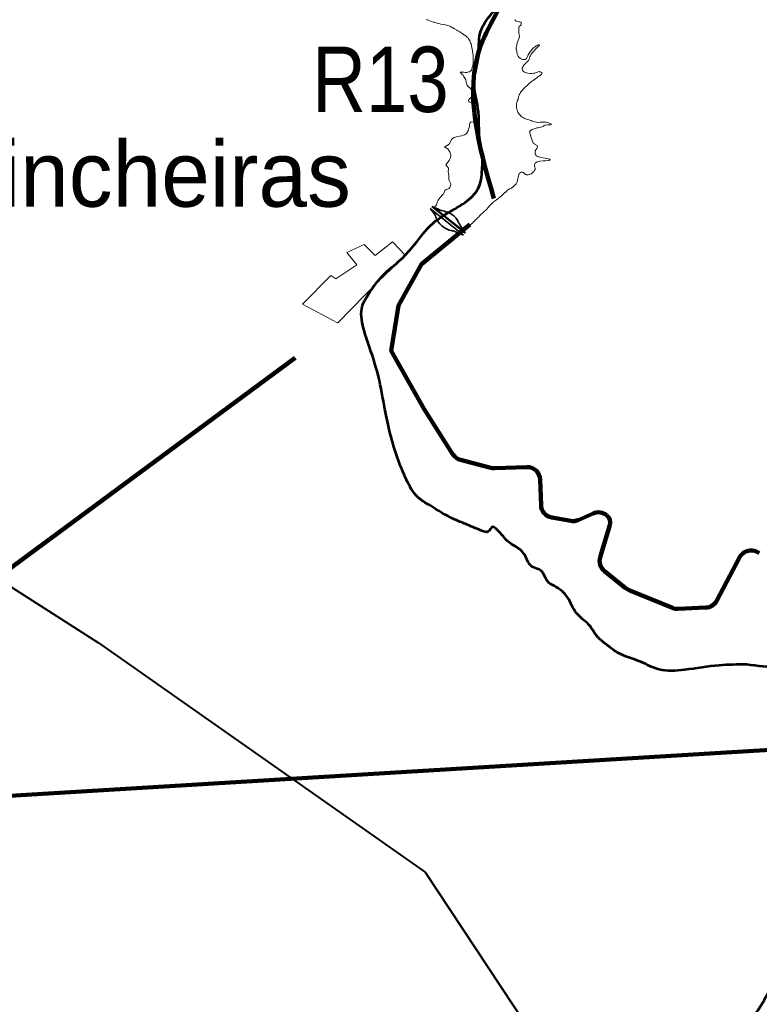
# Model space of a CAD drawing. Extents: x 553962 to 842807, y 8883888 to 9032388.
# Drawn here: x 685893 to 691544, y 8965507 to 8973032 of the extents above; entities that cross this region are included whole.
import ezdxf
from ezdxf.enums import TextEntityAlignment as Align

# ---------------------------------------------------------------- set-up
doc = ezdxf.new("R2010")
doc.units = 0
doc.header["$LTSCALE"] = 200
for name, color, linetype, lineweight in [('12', 7, 'Continuous', 25), ('21', 7, 'Continuous', 25), ('24', 7, 'Continuous', 25), ('53', 7, 'Continuous', 106), ('7', 7, 'Continuous', 90), ('8', 7, 'Continuous', 13), ('9', 7, 'Continuous', 90)]:
    doc.layers.add(name, color=color, linetype=linetype, lineweight=lineweight)
doc.layers.add('41', color=7, linetype='Continuous')

msp = doc.modelspace()

# ---------------------------------------------------------------- linework, layer by layer
at = {"layer": '12', "lineweight": 40}
msp.add_lwpolyline([(678613, 8973314.2), (678848.5, 8973159.5), (686496, 8968269.5), (688991.1, 8966516.2), (690142.8, 8964774.6), (690545.4, 8964311.7), (690844.1, 8964097.1), (691108, 8963953.4), (691274.5, 8963904.3)], dxfattribs=at)
at = {"layer": '21', "lineweight": 13}
msp.add_lwpolyline([(688320.3, 8970714), (688053.1, 8970856.6), (688271.3, 8971076.2), (688307.7, 8971051), (688469.9, 8971158.7), (688391.6, 8971252.4), (688524.5, 8971314), (688609.8, 8971230.1), (688741.2, 8971335), (688842, 8971228.7), (688630.8, 8971031.5), (688324.5, 8970714)], close=True, dxfattribs=at)
at = {"layer": '24', "lineweight": 53}
for points in [[(691448.5, 8968103.5), (691236.7, 8968097.7), (690972.6, 8968062.9), (690778.2, 8968065.8), (690639, 8968123.8), (690459.1, 8968196.4), (690372, 8968260.3), (690314, 8968309.6), (690241.5, 8968408.3), (690148.6, 8968495.4), (690079, 8968617.3), (689977.4, 8968704.4), (689936.8, 8968727.7), (689893.3, 8968800.8), (689861.3, 8968829.8), (689809.1, 8968850.2), (689756.9, 8968931.4), (689719.2, 8968980.8), (689629.2, 8969038.8), (689588.6, 8969082.4), (689539.3, 8969134.7), (689507.4, 8969155), (689472.6, 8969120.1), (689423.2, 8969125.9), (689298.5, 8969178.2), (689214.3, 8969213), (689025.7, 8969320.4), (688932.9, 8969384.3), (688848.7, 8969514.9), (688779.1, 8969683.3), (688683.3, 8970054.9), (688634, 8970304.5), (688555.7, 8970560), (688506.3, 8970740.8), (688506.3, 8970825), (688558.6, 8970935.3), (688668.8, 8971077.6), (688805.2, 8971199.5), (688909.6, 8971312.7), (689048.9, 8971475.3), (689214.3, 8971582.7), (689342, 8971672.7), (689394.2, 8971736.6), (689426.1, 8971887.5), (689426.1, 8972015.2), (689411.6, 8972099.4), (689394.2, 8972354.9), (689365.2, 8972555.2), (689400, 8972758.4), (689411.6, 8972929.7), (689478.3, 8973051.6), (689574.1, 8973153.2), (689681.4, 8973237.4), (689733.7, 8973330.3), (689736.6, 8973458)], [(695170.7, 8961646.8), (695094.7, 8961773.3), (694929.1, 8961938.8), (694680.8, 8962114.8), (694540.3, 8962171.7), (694427.3, 8962232.6), (694366.5, 8962247.8), (694270.9, 8962269.5), (694127.6, 8962297.8), (693938.6, 8962389.1), (693764.8, 8962478.2), (693575.8, 8962545.5), (693330.4, 8962615.1), (693210.9, 8962636.8), (692989.3, 8962745.5), (692906.8, 8962786.8), (692817.7, 8962838.9), (692765.6, 8962886.7), (692691.7, 8962969.3), (692639.6, 8963030.2), (692544, 8963141), (692498.4, 8963178), (692402.8, 8963258.4), (692300.7, 8963319.2), (692140, 8963421.4), (691977.1, 8963493.1), (691866.3, 8963514.8), (691638.2, 8963532.2), (691462.3, 8963549.6), (691336.3, 8963562.6), (691273.3, 8963588.7), (691203.8, 8963640.9), (691103.8, 8963762.6), (691048.1, 8963842.5), (691024.9, 8963935.4), (691027.8, 8964068.8), (691022, 8964216.8), (690966.8, 8964338.7), (690920.4, 8964422.8), (690914.6, 8964530.2), (690952.3, 8964623), (691022, 8964721.7), (691088.7, 8964808.7), (691297.6, 8965101.8), (691483.3, 8965383.2), (691582, 8965539.9), (691761.8, 8965929.2), (692017.2, 8966518.5), (692139.1, 8966942.3), (692231.9, 8967543.3), (692246.4, 8967740.7), (692124.5, 8967943.9), (691973.7, 8968039.7), (691700.9, 8968077.4), (691448.5, 8968103.5)]]:
    msp.add_spline(points, degree=3, dxfattribs=at)
at = {"layer": '53'}
msp.add_line((687996.5, 8970447.8), (679978.5, 8964524.9), dxfattribs=at)
msp.add_spline([(690580.6, 8976534.9), (690073.9, 8975571.1), (689516.6, 8975165.3), (689668.6, 8973389.9), (689415.2, 8972831.9), (689516.6, 8971665.2)], degree=3, dxfattribs=at)
at = {"layer": '7'}
for p, q in [((688982.9, 8970054.8), (689203, 8969710.1)), ((689262, 8969667.2), (689483.5, 8969609.3)), ((689522.9, 8969604.8), (689766.8, 8969612.4)), ((689869.8, 8969515.9), (689876.6, 8969322)), ((690161.5, 8969208.3), (690274, 8969258.6)), ((690378.9, 8969244.1), (690380.1, 8969243.1)), ((689958.8, 8969227), (690103, 8969201.1)), ((690402.2, 8969169), (690328.2, 8968924.9)), ((691220, 8968592.1), (691393.3, 8968922.2)), ((690361.3, 8968817.9), (690520.1, 8968690.3)), ((690554.2, 8968670.2), (690881.2, 8968536.6)), ((690923.5, 8968529.3), (691135.9, 8968538.7))]:
    msp.add_line(p, q, dxfattribs=at)
msp.add_lwpolyline([(689333.3, 8971467), (688964.3, 8971162.5), (688786.3, 8970847.3), (688732.1, 8970500.4), (688982.9, 8970054.8)], dxfattribs=at)
for centre, radius, start, end in [((689287.3, 8969764), 100, 212.56344, 255.33974), ((689518.6, 8969743.1), 138.4, 255.33974, 271.788), ((689769.9, 8969512.5), 100, 1.98017, 91.788), ((689976.5, 8969325.4), 100, 181.98017, 259.83181), ((690314.8, 8969167.2), 100, 50.18064, 114.06779), ((690120.7, 8969299.6), 100, 259.83181, 294.06779), ((690335.2, 8969189.3), 70, 343.13349, 50.18064), ((691481.8, 8968875.7), 100, 51.20413, 152.29756), ((690423.9, 8968895.9), 100, 163.13349, 231.21673), ((690606.2, 8968797.5), 137.4, 231.21673, 247.77704), ((691131.5, 8968638.6), 100, 272.54092, 332.29756), ((690919, 8968629.2), 100, 247.77704, 272.54092)]:
    msp.add_arc(centre, radius, start, end, dxfattribs=at)
at = {"layer": '8', "lineweight": 35}
for p, q in [((689029.1, 8971589), (689284.8, 8971385.8)), ((689041.5, 8971604.7), (689297.3, 8971401.4))]:
    msp.add_line(p, q, dxfattribs=at)
at = {"layer": '8'}
for points in [[(689002.8, 8973034.4), (689003.6, 8973031.3), (689007.5, 8973030.1), (689013.5, 8973027), (689026.9, 8973022.7), (689040.3, 8973017.5), (689052.8, 8973013.2), (689061, 8973011.9), (689067.9, 8973009.3), (689083.1, 8973005), (689094.3, 8973002), (689110.7, 8972998.6), (689129.2, 8972993.8), (689145.7, 8972992.1), (689155.2, 8972990), (689163.8, 8972987.8), (689173.3, 8972984.8), (689179.3, 8972981.3), (689187.1, 8972977), (689195.3, 8972972.3), (689203.5, 8972968.8)], [(689697.8, 8972763.5), (689694.6, 8972771.9), (689692.8, 8972779.7), (689690.4, 8972794.1), (689689.6, 8972801), (689687.1, 8972804.5), (689687.5, 8972809.4), (689687.5, 8972821.1), (689688.5, 8972826.3), (689690.7, 8972838.6), (689694.9, 8972854.8), (689699.8, 8972867.5), (689705.1, 8972879.1), (689707.2, 8972885.4), (689710, 8972892.8), (689711.5, 8972900.2), (689709.7, 8972915), (689707.3, 8972937.1), (689706.6, 8972952.2), (689705.9, 8972962.8), (689706.2, 8972969.8), (689707.3, 8972975.1), (689709.8, 8972979.3), (689712.9, 8972982.2), (689718.6, 8972988.2), (689723.5, 8972993.1), (689724.9, 8972996.6), (689725.6, 8973000.8), (689725.6, 8973006.1), (689724.6, 8973009.6), (689721.7, 8973012.4), (689715.1, 8973014.9), (689708.7, 8973015.9), (689698.9, 8973018), (689690.1, 8973019.8), (689683.7, 8973023), (689678.1, 8973027.9), (689675.3, 8973033.5)], [(689203.5, 8972968.8), (689216.5, 8972961.9), (689232, 8972952), (689241.9, 8972946.4), (689254.8, 8972938.4), (689269, 8972929.3), (689281.1, 8972922), (689291.9, 8972913.8), (689298.8, 8972910.4), (689302.3, 8972907.3), (689307, 8972903), (689312.2, 8972899.1), (689317.4, 8972895.2), (689320.8, 8972890.1), (689326, 8972882.3), (689331.6, 8972869.4), (689338.5, 8972853), (689342.4, 8972846.1), (689348, 8972818), (689350.6, 8972805.9), (689352.8, 8972792.6), (689355.4, 8972776.2), (689357.5, 8972758.1), (689358.8, 8972738.6), (689358.8, 8972720.9), (689357.9, 8972699.8), (689354.9, 8972679.9), (689351.4, 8972665.2), (689348, 8972654.9), (689344, 8972646.8), (689340.1, 8972641.6), (689337.1, 8972638.1), (689331, 8972634.2), (689325.8, 8972632.5), (689318.1, 8972630.4), (689309.9, 8972629.1), (689297.3, 8972629.1), (689287.8, 8972629.9), (689277.1, 8972631.2), (689269.7, 8972630.8)], [(689795, 8972756.1), (689802.3, 8972768.1), (689811.2, 8972779.7), (689818.5, 8972789.5), (689831.6, 8972802.9), (689840.4, 8972811), (689845.7, 8972817.9), (689849.6, 8972822.1), (689852.4, 8972825.2), (689858.7, 8972828.8), (689862.6, 8972833.7), (689865.1, 8972836.9), (689865.1, 8972838.6), (689862.6, 8972839.3), (689856.2, 8972839), (689850.3, 8972837.6), (689846.4, 8972835.1), (689839.7, 8972831.6), (689830.6, 8972825.2), (689821.8, 8972818.2), (689814.7, 8972811.2), (689809.4, 8972805.9), (689804.5, 8972799.9), (689799.6, 8972794.6), (689790.4, 8972782.6), (689783, 8972770.3), (689778.8, 8972763.3), (689776.3, 8972757), (689773.5, 8972749.9), (689769.2, 8972739.2), (689765.3, 8972735), (689759.7, 8972730.4), (689754.7, 8972727.2), (689747.3, 8972726.2), (689735.4, 8972728.6), (689718.5, 8972736), (689710.4, 8972741.7), (689706.9, 8972744.5), (689702.3, 8972752.9), (689697.8, 8972763.5)], [(689882.9, 8972621.8), (689884.3, 8972627.4), (689878.3, 8972629.5), (689875.2, 8972630.9), (689869.5, 8972632.7), (689866, 8972633.7), (689861.8, 8972634.4), (689855.4, 8972634.1), (689848.8, 8972631.3), (689834.7, 8972625.3), (689828.3, 8972623.2), (689821, 8972621.7), (689807.9, 8972620.7), (689791.4, 8972621), (689776.6, 8972622.8), (689765.3, 8972625.2), (689758, 8972628), (689750.2, 8972631.6), (689742.8, 8972636.8), (689737.9, 8972641.4), (689734, 8972647.4), (689732.6, 8972654.8), (689733, 8972660.4), (689736.9, 8972668.1), (689741.1, 8972675.2), (689746, 8972684), (689748.8, 8972686.1), (689752.7, 8972691.7), (689756.6, 8972697.7), (689759.7, 8972700.5), (689762.2, 8972703.3), (689768.2, 8972707.9), (689772.8, 8972711.4), (689775.9, 8972714.6), (689780.8, 8972720.9), (689782.6, 8972724.8), (689785.4, 8972730.8), (689788.6, 8972739.9), (689792.1, 8972750.1), (689795, 8972756.1)], [(689269.7, 8972630.8), (689264.5, 8972629.5), (689259.8, 8972629.5), (689265.8, 8972621.3), (689272.3, 8972615.7), (689277.9, 8972609.2), (689283.9, 8972600.1), (689288.3, 8972593.2), (689293.9, 8972584.2), (689300.8, 8972571.2), (689305.1, 8972557.4), (689308.1, 8972546.6), (689309.4, 8972537.1), (689311.5, 8972528.5), (689315.9, 8972522.8), (689325.3, 8972516.1), (689331, 8972512.6), (689335.7, 8972507.9), (689340.5, 8972502.3), (689345.2, 8972494.9), (689349.1, 8972487.2), (689352.1, 8972482.4), (689353.4, 8972472.9), (689354.3, 8972464.3), (689351.7, 8972454.3), (689347.8, 8972447), (689341.3, 8972437.9), (689341.9, 8972438.2), (689336.4, 8972432.3), (689335, 8972431.8), (689326.8, 8972424.1), (689324.2, 8972420.5), (689321, 8972413.2), (689321.2, 8972410.6), (689323.7, 8972405.5), (689327.2, 8972402.8), (689332.9, 8972400.8), (689342.7, 8972397.3), (689349.6, 8972394.4), (689353.1, 8972391.6)], [(689709.4, 8972309), (689704.2, 8972316), (689698.3, 8972326.1), (689697.4, 8972330.8), (689693.5, 8972341.3), (689689, 8972359.6), (689688.5, 8972378), (689689.6, 8972389.6), (689694.2, 8972408.7), (689700.7, 8972422.6), (689702.8, 8972429.7), (689703.5, 8972436.6), (689702.4, 8972436.5), (689706.3, 8972448.1), (689709.8, 8972456.5), (689713.7, 8972465.7), (689719.7, 8972474.1), (689725, 8972482.6), (689734.5, 8972493.5), (689739.5, 8972499.8), (689743.1, 8972501.9), (689748, 8972507.2), (689758.5, 8972517.4), (689766.3, 8972524.4), (689779.3, 8972537.1), (689789.2, 8972546.6), (689796.6, 8972552.6), (689807.1, 8972561), (689815.6, 8972567.4), (689825.4, 8972574.8), (689836.7, 8972582.5), (689844.1, 8972588.1), (689849, 8972592), (689856.4, 8972597), (689861, 8972600.1), (689865.6, 8972602.6), (689870.5, 8972605.8), (689875.4, 8972610.7), (689879.7, 8972616), (689882.9, 8972621.8)], [(689353.1, 8972391.6), (689355.9, 8972387.9), (689359.2, 8972376), (689362.3, 8972363.2), (689363.7, 8972354.8), (689364.3, 8972343.2), (689365.7, 8972309.5), (689366.2, 8972302.8), (689374.5, 8972280.2), (689375.2, 8972276.7), (689375.9, 8972270.2), (689375.3, 8972267.8), (689374.1, 8972260.9), (689371.2, 8972255), (689366.7, 8972251.4), (689358.2, 8972249.3), (689344.2, 8972250), (689337.5, 8972248.3), (689334.9, 8972246.4), (689332, 8972241.1), (689330.8, 8972229.2), (689329.2, 8972216.5), (689327.7, 8972208.6), (689323.3, 8972195.6), (689319.9, 8972186.5), (689318.9, 8972181.2), (689314.7, 8972173.5), (689305.7, 8972162.7), (689299.9, 8972156.8), (689291.7, 8972151.5), (689288.8, 8972151.8), (689281.7, 8972148.4), (689268.2, 8972143.6), (689252.5, 8972141), (689230.1, 8972135.4), (689222.6, 8972134.7), (689213.3, 8972131), (689201.1, 8972124.5), (689192.2, 8972115.5), (689189.5, 8972110.1)], [(689795.9, 8972184.5), (689800.5, 8972187.9), (689808, 8972192.3), (689813.8, 8972195.1), (689817.2, 8972195.6), (689833.4, 8972201), (689845, 8972204.2), (689855.6, 8972204.9), (689869.5, 8972207.6), (689875.5, 8972209.6), (689886.2, 8972213.2), (689894.6, 8972217.6), (689897.5, 8972219.9), (689900.3, 8972222.1), (689904.9, 8972224.7), (689911.5, 8972226.6), (689926.3, 8972229.1), (689947.6, 8972228.8), (689953.4, 8972229.5), (689955.8, 8972232.3), (689950.6, 8972235.4), (689938.3, 8972240.9), (689928.5, 8972244.8), (689915.5, 8972248.7), (689909.1, 8972249.5), (689897.8, 8972248.6), (689869.1, 8972247.5), (689852.2, 8972246.8), (689842.6, 8972247.3), (689816.9, 8972253.5), (689809.1, 8972256.7), (689800.7, 8972260.2), (689773.1, 8972269), (689751.1, 8972275.4), (689747.4, 8972278.6), (689736.9, 8972283.4), (689729, 8972288.6), (689724.6, 8972292.3), (689718.8, 8972298.3), (689709.4, 8972309)], [(689829.4, 8971930.8), (689831.9, 8971934.2), (689838.1, 8971939.9), (689846, 8971945), (689850.8, 8971946.6), (689868.3, 8971950), (689891.9, 8971953.5), (689910, 8971953.2), (689938.9, 8971956.5), (689945, 8971961.3), (689945.2, 8971964.4), (689943.3, 8971966.1), (689929, 8971969.1), (689909.1, 8971973.8), (689876, 8971979.7), (689852.3, 8971985.1), (689842.1, 8971989.6), (689839.3, 8971992.7), (689834, 8972000.7), (689832, 8972006.9), (689832, 8972020.5), (689832.1, 8972029.5), (689836.5, 8972037.2), (689843.3, 8972046.9), (689846.1, 8972053.7), (689848.4, 8972059.8), (689847.9, 8972066.8), (689847.2, 8972069.7), (689832.5, 8972076.8), (689827.2, 8972080.5), (689823.6, 8972084.6), (689816.6, 8972090.2), (689808, 8972107.1), (689806.6, 8972115.5), (689805.4, 8972118.4), (689801, 8972131.9), (689795.5, 8972147.9), (689789.8, 8972167.4), (689789.6, 8972175.6), (689795.9, 8972184.5)], [(689189.5, 8972110.1), (689179.1, 8972088.3), (689175.9, 8972083.3), (689169.4, 8972077.6), (689159.7, 8972071.1), (689156.9, 8972068.9), (689151.1, 8972066.7), (689141.2, 8972061.1), (689139.7, 8972059.5), (689141.4, 8972056.8), (689147.6, 8972054.1), (689158.7, 8972048), (689164.2, 8972043.8), (689170.3, 8972037.7), (689173.1, 8972033.2), (689177.8, 8972025.5), (689179.3, 8972020.7), (689185.9, 8972006), (689187.4, 8972000.5), (689187.7, 8971993.9), (689185.9, 8971982), (689182.3, 8971972), (689179.2, 8971964.6), (689174.3, 8971955.8), (689164.6, 8971943.6), (689155.9, 8971932.9), (689150.7, 8971925), (689150, 8971922.6), (689151.1, 8971919.7), (689155.3, 8971913.8), (689163.9, 8971905.2), (689166.9, 8971900.1), (689169.2, 8971895.7), (689169.5, 8971892.9), (689168.1, 8971869.5), (689168.2, 8971859.5), (689171.9, 8971840.4), (689170.8, 8971811), (689174, 8971802.8), (689176.1, 8971798.7)], [(689623.3, 8971730.2), (689631.3, 8971735.4), (689633.9, 8971736.2), (689636.6, 8971737.8), (689649.8, 8971745), (689653.2, 8971747.6), (689667.4, 8971759.9), (689679.4, 8971769.2), (689682.3, 8971771.3), (689686.6, 8971776.3), (689691.8, 8971786.2), (689695.5, 8971799.9), (689700.2, 8971819.1), (689703, 8971827.1), (689705.6, 8971845.8), (689707.1, 8971850.8), (689710.2, 8971855.6), (689716.5, 8971862.1), (689723.6, 8971865.9), (689730.7, 8971866.8), (689738.8, 8971863.3), (689742.7, 8971860.4), (689746.5, 8971858), (689757.8, 8971847.6), (689763.6, 8971845.6), (689769.7, 8971845.3), (689778.9, 8971846.8), (689784.3, 8971847.5), (689788.7, 8971849.3), (689800, 8971854.6), (689806.3, 8971859.2), (689811.8, 8971862.4), (689821.2, 8971871.8), (689827.5, 8971880.9), (689831, 8971888), (689830.9, 8971898.2), (689830.3, 8971903), (689827, 8971917.2), (689827.1, 8971925.5), (689829.4, 8971930.8)], [(689063.2, 8971598.2), (689061, 8971596), (689287.5, 8971418.6), (689291, 8971427.2), (689292.6, 8971429.9), (689295.3, 8971434.2), (689300.7, 8971439.9), (689303.8, 8971441.8), (689311.4, 8971450.5), (689319.3, 8971456), (689329.9, 8971462.6), (689333.9, 8971463.8), (689354.3, 8971479.5), (689360.4, 8971486.1), (689366.6, 8971490.3), (689376.4, 8971501.8), (689385.1, 8971510.1), (689390.5, 8971516.4), (689397.5, 8971523.4), (689410.3, 8971537.4), (689422.8, 8971549.2), (689429.7, 8971553), (689438, 8971561.1), (689460, 8971582), (689472.4, 8971596.4), (689481.8, 8971608.4), (689491.7, 8971619.5), (689507.3, 8971634.2), (689521.4, 8971644.4), (689536.5, 8971656.2), (689545.3, 8971663.1), (689560.4, 8971675.2), (689572.2, 8971684.2), (689584.4, 8971696.5), (689587.1, 8971697.9), (689598.2, 8971707.6), (689603.4, 8971713.3), (689606.5, 8971714.4), (689612.7, 8971720.5), (689623.3, 8971730.2)], [(689176.1, 8971798.7), (689186.6, 8971777.7), (689186.7, 8971769.6), (689180.5, 8971749.7), (689173.9, 8971741.8), (689167.3, 8971738.6), (689158.2, 8971736.2), (689150.7, 8971734.1), (689145.1, 8971729.9), (689141.2, 8971726.8), (689137.7, 8971722.3), (689135.7, 8971709.8), (689130, 8971699.1), (689127.1, 8971694.9), (689119.6, 8971687.2), (689113.6, 8971680.3), (689105.7, 8971673), (689102.9, 8971669), (689099.5, 8971665.3), (689095.8, 8971660.2), (689089.9, 8971651.8), (689087, 8971647.1), (689085.3, 8971642.5), (689084, 8971634.1), (689081.5, 8971625.3), (689077.7, 8971617.7), (689070.8, 8971606.6), (689063.2, 8971598.2)]]:
    msp.add_lwpolyline(points, dxfattribs=at)
at = {"layer": '8', "lineweight": 35}
for points in [[(689029.1, 8971589), (689047.2, 8971565.6), (689053.9, 8971557), (689064.9, 8971541.2), (689081.6, 8971501.2), (689129.3, 8971448.7), (689189.9, 8971420.1), (689205.2, 8971417.7), (689221.9, 8971411.5), (689284.8, 8971385.8)], [(689041.5, 8971604.7), (689070.6, 8971592.3), (689077.8, 8971589.4), (689115.5, 8971573.2), (689160.8, 8971561.3), (689224.3, 8971517.4), (689230, 8971509.3), (689249.1, 8971477.8), (689257.2, 8971464.9), (689263.4, 8971452), (689286.8, 8971420.5), (689297.3, 8971401.4)]]:
    msp.add_spline(points, degree=3, dxfattribs=at)
at = {"layer": '9'}
msp.add_lwpolyline([(657923.9, 8974844.3), (666205.7, 8971636.3), (671933.6, 8966993.4), (675245, 8966459.9), (693230.3, 8967549.5), (697027.9, 8970867.6)], dxfattribs=at)
msp.add_spline([(637260.6, 8972975.8), (641524.5, 8971056.2), (652526.1, 8965412.7), (653164.3, 8965062.8), (670790.5, 8953770.1), (686194, 8943929.9), (696283.3, 8937647.1)], degree=3, dxfattribs=at)

# ---------------------------------------------------------------- texts
at = {"layer": '41'}
msp.add_text('Poço das Trincheiras', height=500, dxfattribs=at).set_placement((682142.8, 8971602.3))
at = {"layer": '9', "width": 0.85}
msp.add_text('R13', height=500, dxfattribs=at).set_placement((688649.3, 8972325.9), align=Align.CENTER)

doc.saveas('drawing.dxf')
